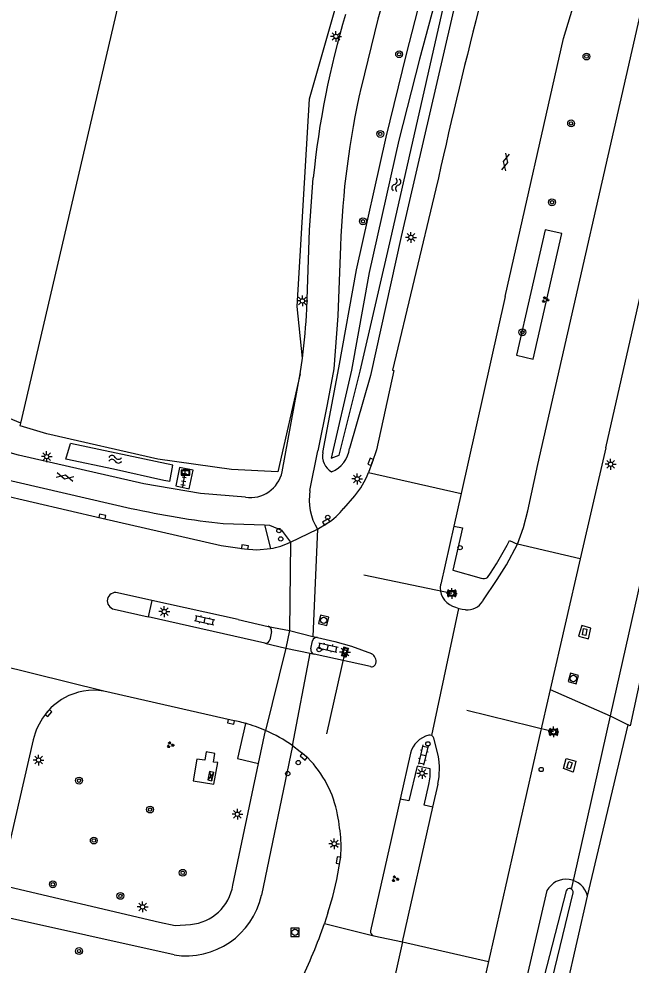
# Model space of a CAD drawing. Extents: x 128999 to 131010, y 395498 to 399007.
# Drawn here: x 129545.5 to 129616.9, y 398477.3 to 398587.6 of the extents above; entities that cross this region are included whole.
import ezdxf

# ---------------------------------------------------------------- set-up
doc = ezdxf.new("R2010")
doc.units = 0
for name, color, linetype in [('gg-knt-bronhoudergrens', 7, 'Continuous'), ('gg-knt-verharding', 7, 'Continuous'), ('gg-knt-verharding nz', 7, 'Continuous'), ('gg-kntw-bovenkant insteek waterloop', 7, 'Continuous'), ('gg-kntw-waterlijn', 7, 'Continuous'), ('gg-kwrk-duiker nz buis', 7, 'Continuous'), ('gt-grn-groengrens', 7, 'Continuous'), ('gt-grn-weggrens', 7, 'Continuous'), ('gt-knt-lijn portaal', 7, 'Continuous'), ('gt-symb-boom', 7, 'Continuous'), ('gt-symb-drukknoppaal', 7, 'Continuous'), ('gt-symb-gesloten verharding', 7, 'Continuous'), ('gt-symb-groenvak', 7, 'Continuous'), ('gt-symb-klinker verharding', 7, 'Continuous'), ('gt-symb-kolk', 7, 'Continuous'), ('gt-symb-kolk center center', 7, 'Continuous'), ('gt-symb-lichtmast', 7, 'Continuous'), ('gt-symb-reclamebord', 7, 'Continuous'), ('gt-symb-rioolschacht', 7, 'Continuous'), ('gt-symb-tegel verharding', 7, 'Continuous'), ('gt-symb-verkeersregelinstallatiekast', 7, 'Continuous'), ('gt-symb-verkeersregelinstallatiepaal', 7, 'Continuous'), ('gt-symb-watersymbool', 7, 'Continuous'), ('gt-symb-wegwijzer', 7, 'Continuous'), ('gx-grn-maaiveld', 7, 'Continuous')]:
    doc.layers.add(name, color=color, linetype=linetype)

# ---------------------------------------------------------------- blocks, each defined once
blk = doc.blocks.new('gt0-GESVH1')
at = {"layer": 'gt-symb-gesloten verharding'}
for p, q in [((-0.99, -0.26), (0.01, 0.24)), ((0.01, -0.26), (-0.99, 0.24)), ((0.01, 0.24), (1.01, -0.26)), ((1.01, 0.24), (0.01, -0.26))]:
    blk.add_line(p, q, dxfattribs=at)
blk = doc.blocks.new('gt0-KOLK')
at = {"layer": 'gt-symb-kolk'}
blk.add_lwpolyline([(0, 0), (0.38, 0), (0.38, 0.4), (-0.38, 0.4), (-0.38, 0), (0, 0)], dxfattribs=at)
blk = doc.blocks.new('gt0-BOOM')
at = {"layer": 'gt-symb-boom'}
for radius in [0.4, 0.2]:
    blk.add_circle((0, 0), radius, dxfattribs=at)
blk = doc.blocks.new('gt0-LMAST')
at = {"layer": 'gt-symb-lichtmast'}
for p, q in [((-0.18, 0.17), (-0.45, 0.44)), ((-0.01, 0.25), (-0.01, 0.62)), ((0.17, 0.17), (0.44, 0.44)), ((-0.26, 0), (-0.63, 0)), ((-0.18, -0.18), (-0.45, -0.45)), ((-0.01, -0.25), (-0.01, -0.63)), ((0.44, -0.45), (0.17, -0.18)), ((0.24, 0), (0.62, 0))]:
    blk.add_line(p, q, dxfattribs=at)
blk.add_circle((-0.01, 0), 0.25, dxfattribs=at)
blk = doc.blocks.new('gt0-WA')
at = {"layer": 'gt-symb-watersymbool'}
for centre, start, end in [((-0.32, 0.02), 28.0725, 151.9275), ((0.43, 0.42), 208.0725, 331.9275), ((-0.32, -0.43), 28.0725, 151.9275), ((0.43, -0.03), 208.0725, 331.9275)]:
    blk.add_arc(centre, 0.425, start, end, dxfattribs=at)
blk = doc.blocks.new('gt0-RBORD')
at = {"layer": 'gt-symb-reclamebord'}
blk.add_lwpolyline([(-0.5, 0.29), (-0.5, -0.29), (0.5, -0.29), (0.5, 0.29), (-0.5, 0.29)], dxfattribs=at)
blk.add_lwpolyline([(-0.42, -0.21), (0.42, -0.21), (0.42, 0.21), (-0.42, 0.21)], close=True, dxfattribs=at)
blk = doc.blocks.new('gt0-WW')
at = {"layer": 'gt-symb-wegwijzer'}
blk.add_lwpolyline([(-0.5, 0.3), (-0.5, -0.29), (0.5, -0.29), (0.5, 0.3), (-0.5, 0.3)], dxfattribs=at)
blk.add_lwpolyline([(-0.42, -0.21), (0.42, -0.21), (0.42, 0.21), (-0.42, 0.21)], close=True, dxfattribs=at)
blk = doc.blocks.new('gt0-RS')
at = {"layer": 'gt-symb-rioolschacht'}
blk.add_lwpolyline([(-0.5, -0.5), (0.5, -0.5), (0.5, 0.5), (-0.5, 0.5)], close=True, dxfattribs=at)
blk.add_circle((0, 0), 0.375, dxfattribs=at)
blk = doc.blocks.new('gt0-KOLKCC')
at = {"layer": 'gt-symb-kolk center center'}
blk.add_lwpolyline([(-0.38, 0.2), (0.37, 0.2), (0.37, -0.2), (-0.38, -0.2)], close=True, dxfattribs=at)
blk = doc.blocks.new('gt0-VIPAAL')
at = {"layer": 'gt-symb-verkeersregelinstallatiepaal'}
blk.add_circle((0, 0), 0.25, dxfattribs=at)
blk = doc.blocks.new('gt0-KL1')
at = {"layer": 'gt-symb-klinker verharding'}
for p, q in [((-1.15, 0.3), (1.15, 0.3)), ((-1, -0.3), (-1, 0.3)), ((-0.5, 0.3), (-0.5, 0.45)), ((0, -0.3), (0, 0.3)), ((0.5, 0.3), (0.5, 0.45)), ((1, -0.3), (1, 0.3)), ((-1.15, -0.3), (1.15, -0.3)), ((-0.5, -0.45), (-0.5, -0.3)), ((0.5, -0.45), (0.5, -0.3))]:
    blk.add_line(p, q, dxfattribs=at)
blk = doc.blocks.new('gt0-GRVAK')
at = {"layer": 'gt-symb-groenvak'}
for p, q in [((-0.11, 0.19), (-0.23, 0.24)), ((-0.18, 0.15), (0.09, 0.15)), ((-0.09, 0.21), (-0.16, 0.32)), ((-0.05, 0.21), (-0.05, 0.39)), ((0, 0.21), (0.06, 0.32)), ((0.01, 0.19), (0.13, 0.24)), ((0.26, -0.05), (0.2, 0.06)), ((0.31, -0.05), (0.31, 0.13)), ((0.35, -0.05), (0.41, 0.06)), ((-0.24, -0.23), (-0.36, -0.18)), ((-0.32, -0.26), (-0.05, -0.26)), ((-0.23, -0.21), (-0.29, -0.1)), ((-0.18, -0.2), (-0.18, -0.02)), ((-0.14, -0.21), (-0.07, -0.1)), ((-0.12, -0.23), (0, -0.18)), ((0.24, -0.07), (0.12, -0.02)), ((0.17, -0.11), (0.44, -0.11)), ((0.37, -0.07), (0.49, -0.02))]:
    blk.add_line(p, q, dxfattribs=at)
blk = doc.blocks.new('gt0-DPAAL')
at = {"layer": 'gt-symb-drukknoppaal'}
blk.add_circle((0, 0), 0.25, dxfattribs=at)
blk = doc.blocks.new('gt0-TEG1')
at = {"layer": 'gt-symb-tegel verharding'}
for p, q in [((-1.12, 0), (1.12, 0)), ((-0.9, -0.25), (-0.9, 0.25)), ((-0.45, -0.25), (-0.45, 0.25)), ((0, -0.25), (0, 0.25)), ((0.45, -0.25), (0.45, 0.25)), ((0.9, -0.25), (0.9, 0.25))]:
    blk.add_line(p, q, dxfattribs=at)
blk = doc.blocks.new('gt0-VRIKST')
at = {"layer": 'gt-symb-verkeersregelinstallatiekast'}
for p, q in [((-0.5, -0.25), (0.5, 0.25)), ((-0.5, 0.25), (0.5, -0.25))]:
    blk.add_line(p, q, dxfattribs=at)
blk.add_lwpolyline([(0.5, 0.25), (-0.5, 0.25), (-0.5, -0.25), (0.5, -0.25)], close=True, dxfattribs=at)

msp = doc.modelspace()

# ---------------------------------------------------------------- linework, layer by layer
at = {"layer": 'gg-knt-bronhoudergrens'}
msp.add_line((129545.69, 398540.51), (129590.73, 398733.32), dxfattribs=at)
msp.add_lwpolyline([(129578.27, 398546.24), (129575.66, 398534.83), (129570.26, 398535.1), (129561.67, 398536.3), (129548.71, 398539.27), (129545.62, 398540.18), (129545.69, 398540.51)], dxfattribs=at)
at = {"layer": 'gg-knt-verharding'}
for p, q in [((129613.91, 398537.63), (129636.55, 398637.36)), ((129606, 398535.68), (129627.3, 398629.42)), ((129594.1, 398567.8), (129589.02, 398546.67)), ((129602.19, 398555.25), (129597.04, 398532.32)), ((129578.27, 398546.24), (129578.53, 398548.09)), ((129576.18, 398534.82), (129578.27, 398546.24)), ((129579.41, 398532.66), (129580.34, 398537.27)), ((129613.91, 398537.63), (129610.94, 398524.71)), ((129542.93, 398534.16), (129558.57, 398530.57)), ((129583.35, 398530.57), (129584.66, 398532.02)), ((129597.04, 398532.32), (129596.19, 398528.51)), ((129569.3, 398528.81), (129574.09, 398528.64)), ((129574.09, 398528.64), (129574.81, 398525.88)), ((129577.15, 398526.62), (129580.29, 398528.14)), ((129580.29, 398528.14), (129581.42, 398528.83)), ((129596.19, 398528.51), (129594.66, 398521.72)), ((129602.68, 398526.84), (129603.61, 398526.39)), ((129610.94, 398524.71), (129607.44, 398509.46)), ((129560.97, 398519.85), (129556.97, 398520.74)), ((129571.03, 398517.61), (129560.97, 398519.85)), ((129556.58, 398518.83), (129560.55, 398517.94)), ((129574.14, 398514.87), (129560.55, 398517.94)), ((129571.03, 398517.61), (129574.53, 398516.82)), ((129574.53, 398516.82), (129577.03, 398516.33)), ((129574.94, 398516.22), (129574.74, 398515.26)), ((129577.03, 398516.33), (129576.59, 398514.28)), ((129574.14, 398514.87), (129576.59, 398514.28)), ((129579.52, 398514.19), (129579.72, 398515.14)), ((129586.47, 398512.13), (129579.91, 398513.59)), ((129573.41, 398500.84), (129574.22, 398504.68)), ((129547.13, 398503.59), (129543.97, 398489.87)), ((129577.39, 398502.9), (129573.76, 398485.49)), ((129579.15, 398501.48), (129577.39, 398502.9)), ((129591.14, 398502.03), (129589.94, 398496.67)), ((129570.42, 398486.64), (129573.41, 398500.84)), ((129593.76, 398495.75), (129594.35, 398498.43)), ((129589.94, 398496.67), (129588.87, 398491.99)), ((129590.21, 398480.05), (129593.76, 398495.75)), ((129588.87, 398491.99), (129586.47, 398481.35)), ((129563.57, 398478.53), (129542.46, 398483.22)), ((129581.48, 398483.42), (129581.1, 398482.21)), ((129586.85, 398480.76), (129590.21, 398480.05))]:
    msp.add_line(p, q, dxfattribs=at)
for points in [[(129602.19, 398555.25), (129608.98, 398585.33), (129614.3, 398602.87)], [(129589.29, 398594.39), (129587.34, 398587.58), (129585.39, 398579.64)], [(129579.03, 398553.8), (129579.37, 398562.99), (129579.8, 398569.11)], [(129582.98, 398561.12), (129582.68, 398553.02), (129582.19, 398546.82), (129581.42, 398542.69), (129580.34, 398537.27)], [(129589.02, 398546.67), (129589.21, 398546.63), (129587.16, 398537.39), (129586.67, 398535.92), (129586.22, 398534.74)], [(129571.88, 398531.86), (129566.64, 398532.32), (129560.05, 398533.43), (129545.4, 398536.79), (129540.78, 398538.07)], [(129563.75, 398533.18), (129565.34, 398532.86), (129565.79, 398535.03), (129564.2, 398535.35), (129563.75, 398533.18)], [(129603.61, 398526.39), (129604.3, 398528.35), (129604.81, 398530.27), (129606, 398535.68)], [(129537.89, 398533.51), (129539.08, 398533.15), (129555.14, 398529.42), (129569.04, 398526.26), (129571.79, 398525.86)], [(129574.09, 398528.64), (129574.69, 398528.61), (129576.11, 398528.04), (129577.15, 398526.62)], [(129596.19, 398528.51), (129597.21, 398528.32), (129596.08, 398523.36), (129599.36, 398522.44)], [(129571.79, 398525.86), (129573.23, 398525.74), (129574.81, 398525.88)], [(129599.57, 398519.78), (129601.23, 398522.29), (129602.33, 398523.99), (129603.61, 398526.39)], [(129596.04, 398519.19), (129596.4, 398519.04), (129596.78, 398518.92)], [(129596.78, 398518.92), (129597.16, 398518.83), (129597.55, 398518.77)], [(129612.18, 398516.61), (129611.14, 398516.93), (129610.74, 398515.67), (129611.89, 398515.37), (129612.18, 398516.61)], [(129580.3, 398515.53), (129582.31, 398515.06), (129584.25, 398514.53), (129586.59, 398513.64)], [(129571.02, 398505.75), (129570.23, 398505.89), (129555.35, 398509.28)], [(129607.44, 398509.46), (129606.16, 398503.88), (129600.24, 398477.78)], [(129571.9, 398505.51), (129570.97, 398501.41), (129573.41, 398500.84)], [(129593.64, 398504.09), (129593.45, 398504.15), (129593.26, 398504.13)], [(129594.36, 398501.8), (129593.86, 398503.78), (129593.78, 398503.96), (129593.64, 398504.09)], [(129568.66, 398500.94), (129568.17, 398501.01), (129568.33, 398501.99), (129567.31, 398502.19), (129567.13, 398501.21), (129566.21, 398501.33), (129565.78, 398498.8), (129568.2, 398498.44), (129568.66, 398500.94)], [(129593.44, 398500.2), (129591.9, 398500.51), (129590.94, 398496.47), (129589.94, 398496.67)], [(129609.31, 398501.41), (129610.43, 398501.1), (129610.11, 398499.83), (129608.97, 398500.25), (129609.31, 398501.41)], [(129593.76, 398495.75), (129592.75, 398495.98), (129593.27, 398498.38)], [(129581.48, 398483.42), (129582.08, 398485.34), (129582.54, 398487.32), (129582.93, 398489.53)], [(129542.97, 398486.78), (129561.86, 398482.33), (129563.68, 398481.96), (129565.49, 398482.08)], [(129600.24, 398477.78), (129597.51, 398465.73), (129590.05, 398432.45), (129588.12, 398424.03)]]:
    msp.add_lwpolyline(points, dxfattribs=at)
for centre, radius, start, end in [((130259.47, 398420), 681.59, 165.67169, 167.47655), ((129679.68, 398559.29), 100.36, 163.301, 174.3863), ((129679.99, 398557.92), 97.07, 167.068, 178.108), ((129509.98, 398556.92), 69.12, 352.6603, 357.4141), ((129572.43, 398535.66), 3.84, 261.8444, 347.4654), ((129576.17, 398538.71), 10.81, 321.7326, 338.4475), ((129585.91, 398531.57), 6.59, 170.4651, 211.3792), ((129580.41, 398630.16), 101.96, 257.6306, 263.7461), ((129577.52, 398535.09), 7.37, 301.8694, 322.2585), ((129573.06, 398535.51), 9.78, 280.2738, 294.7259), ((129568.6, 398544.05), 38.18, 325.661, 333.2056), ((129599.64, 398523.6), 1.2, 256.4853, 294.3183), ((129596.86, 398521.28), 2.25, 168.5215, 248.344), ((129556.74, 398519.79), 0.971, 75.9027, 168.3505), ((129556.74, 398519.79), 0.971, 168.2568, 260.7097), ((129597.79, 398520.8), 2.05, 263.1304, 329.886), ((129574.42, 398516.32), 0.519, 349.5925, 78.5312), ((129574.24, 398515.37), 0.513, 258.4899, 348.0101), ((129580.21, 398515.03), 0.502, 79.498, 167.2884), ((129580.04, 398514.1), 0.531, 171.0231, 254.9705), ((129586.06, 398512.72), 1.06, 348.2987, 60.0682), ((129586.6, 398512.61), 0.502, 254.8882, 347.8218), ((129554.22, 398502.14), 7.23, 81.0201, 118.4969), ((129554.52, 398501.91), 7.58, 119.6201, 167.1838), ((129565.22, 398482.83), 23.64, 73.6082, 75.8039), ((129565.56, 398484.13), 22.31, 67.1461, 73.4868), ((129568.15, 398490.12), 15.78, 54.1244, 67.3626), ((129593.89, 398501.37), 2.83, 102.9125, 166.4355), ((129585.61, 398500.14), 8.9, 348.9172, 10.7773), ((129570.16, 398492.55), 12.68, 10.452, 44.7935), ((129587.02, 398499.86), 6.43, 346.6719, 3.0469), ((129560.77, 398490.41), 22.3, 3.7105, 11.4888), ((129572.48, 398491.13), 10.57, 351.3088, 3.8926), ((129565.05, 398487.5), 5.43, 274.6508, 350.9417), ((129564.96, 398487.43), 9.01, 261.0855, 347.5917), ((129523.91, 398501.74), 60.43, 334.0966, 341.1398), ((129586.99, 398481.27), 0.529, 171.2256, 254.343)]:
    msp.add_arc(centre, radius, start, end, dxfattribs=at)
at = {"layer": 'gg-knt-verharding nz'}
for p, q in [((129580.29, 398528.14), (129579.75, 398515.65)), ((129577.15, 398526.62), (129577.03, 398516.33)), ((129560.97, 398519.85), (129560.55, 398517.94)), ((129577.03, 398516.33), (129579.75, 398515.65)), ((129579.75, 398515.65), (129580.3, 398515.53)), ((129576.59, 398514.28), (129574.22, 398504.68)), ((129576.59, 398514.28), (129579.43, 398513.7)), ((129577.39, 398502.9), (129579.43, 398513.7)), ((129579.43, 398513.7), (129579.91, 398513.59))]:
    msp.add_line(p, q, dxfattribs=at)
at = {"layer": 'gg-kntw-bovenkant insteek waterloop'}
for p, q in [((129550.95, 398536.3), (129551.48, 398538.13)), ((129563.43, 398535.59), (129551.48, 398538.13)), ((129563.06, 398533.7), (129563.43, 398535.59)), ((129600.4, 398435.53), (129611.79, 398485.39))]:
    msp.add_line(p, q, dxfattribs=at)
for points in [[(129678.95, 398885.05), (129674.79, 398876.71), (129671.45, 398869.21), (129668.45, 398860.7), (129665.69, 398852.16), (129663.18, 398842.56), (129660.39, 398822.92), (129658.87, 398812.92), (129657.06, 398803.33), (129652.86, 398784.3), (129647.18, 398759.81), (129628.68, 398677.59), (129625.6, 398666.47), (129622.57, 398656.39), (129619.5, 398647.11), (129615.79, 398637.37), (129611.57, 398627.51), (129607.45, 398618.52), (129603.21, 398609.92), (129599.8, 398600.88), (129596.76, 398591.32), (129590.06, 398562.25), (129586.48, 398546.05), (129584.03, 398537.55)], [(129580.91, 398537.07), (129582.79, 398546.94), (129584.85, 398558.38), (129588.31, 398573.84), (129590.66, 398583.51), (129593.01, 398592.61), (129596.42, 398602.81), (129599.82, 398611.75), (129603.93, 398621.51), (129608.2, 398629.97), (129612.12, 398639.18), (129615.96, 398648.62)], [(129563.06, 398533.7), (129562.36, 398533.83), (129556.51, 398535.15), (129550.95, 398536.3)], [(129607.05, 398486.03), (129563.14, 398296.68), (129561.51, 398290.76), (129559.41, 398284.96)]]:
    msp.add_lwpolyline(points, dxfattribs=at)
for centre, radius, start, end in [((129582.99, 398536.67), 2.12, 169.0336, 240.3578), ((129580.64, 398537.99), 3.42, 292.343, 352.6499), ((129609.29, 398484.77), 2.57, 13.9883, 150.5882)]:
    msp.add_arc(centre, radius, start, end, dxfattribs=at)
at = {"layer": 'gg-kntw-waterlijn'}
for points in [[(129617.37, 398648.09), (129613.5, 398638.61), (129609.56, 398629.34), (129605.59, 398620.66), (129601.21, 398611.19), (129597.84, 398602.3), (129594.69, 398592.18), (129592.2, 398582.93), (129589.77, 398573.5), (129586.32, 398558.08), (129584.26, 398546.67), (129581.88, 398536.44)], [(129581.88, 398536.44), (129582.81, 398536.77), (129585.27, 398546.57), (129588.97, 398562.52), (129595.03, 398589.2), (129596.87, 398595.32), (129598.85, 398601.21), (129602.29, 398610.32), (129606.54, 398618.95), (129610.66, 398627.91), (129614.86, 398637.75), (129618.56, 398647.45)], [(129609.28, 398485.99), (129604.13, 398465.94), (129564.79, 398296.26), (129563.13, 398289.59), (129560.72, 398284.98), (129562.22, 398283.9), (129564.79, 398288.72), (129605.25, 398465.73), (129610.1, 398485.78)]]:
    msp.add_lwpolyline(points, dxfattribs=at)
msp.add_arc((129609.68, 398485.85), 0.422, 349.8633, 161.3705, dxfattribs=at)
at = {"layer": 'gg-kwrk-duiker nz buis'}
for p, q in [((129619.79, 398530.32), (129614.42, 398506.41)), ((129614.42, 398506.41), (129612.98, 398500)), ((129612.98, 398500), (129609.86, 398486.14))]:
    msp.add_line(p, q, dxfattribs=at)
at = {"layer": 'gt-grn-groengrens'}
msp.add_line((129611.79, 398485.39), (129616.54, 398505.34), dxfattribs=at)
for points in [[(129545.69, 398540.51), (129540.52, 398542.64), (129527.69, 398558.47), (129513.14, 398586.11), (129501.65, 398589.96)], [(129603.51, 398548.41), (129605.46, 398547.97), (129608.79, 398562.59), (129606.84, 398563.04), (129603.51, 398548.41)], [(129619.45, 398517.67), (129616.77, 398505.24), (129616.54, 398505.34)], [(129607.44, 398509.46), (129614.42, 398506.41), (129616.54, 398505.34)]]:
    msp.add_lwpolyline(points, dxfattribs=at)
at = {"layer": 'gt-grn-weggrens'}
for p, q in [((129586.22, 398534.74), (129597.04, 398532.32)), ((129610.94, 398524.71), (129603.61, 398526.39)), ((129593.64, 398504.09), (129596.78, 398518.92)), ((129555.35, 398509.28), (129534.23, 398514.49)), ((129581.1, 398482.21), (129586.85, 398480.76)), ((129590.21, 398480.05), (129588.57, 398472.85)), ((129590.21, 398480.05), (129600.24, 398477.78))]:
    msp.add_line(p, q, dxfattribs=at)
at = {"layer": 'gt-knt-lijn portaal'}
for p, q in [((129595.95, 398520.66), (129585.7, 398522.77)), ((129583.49, 398513.83), (129581.33, 398504.28)), ((129607.82, 398504.52), (129597.7, 398507.01))]:
    msp.add_line(p, q, dxfattribs=at)
at = {"layer": 'gx-grn-maaiveld'}
msp.add_lwpolyline([(129578.53, 398548.09), (129577.91, 398554.1), (129579.36, 398578.31), (129587.3, 398606.09), (129592.19, 398618.79), (129601.72, 398640.22), (129606.75, 398652.39), (129612.17, 398667.08), (129616.14, 398682.95), (129626, 398726.48), (129635.8, 398770.01), (129646.43, 398820.27), (129648.62, 398832.38), (129654.41, 398860.31), (129657.95, 398873.32), (129664.72, 398897.61)], dxfattribs=at)

# ---------------------------------------------------------------- block references
at = {"layer": 'gt-symb-boom'}
for p in [(129589.81, 398583.5), (129611.66, 398583.23), (129609.87, 398575.44), (129587.61, 398574.21), (129607.64, 398566.24), (129585.59, 398564.03), (129604.19, 398551.09), (129552.48, 398498.84), (129560.76, 398495.47), (129554.2, 398491.86), (129564.57, 398488.1), (129549.42, 398486.76), (129557.3, 398485.41), (129552.48, 398478.98)]:
    msp.add_blockref('gt0-BOOM', p, dxfattribs=at)
at = {"layer": 'gt-symb-drukknoppaal', "rotation": -102.79925872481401}
msp.add_blockref('gt0-DPAAL', (129575.79, 398527.98), dxfattribs=at)
at = {"layer": 'gt-symb-drukknoppaal'}
msp.add_blockref('gt0-DPAAL', (129576.82, 398499.67), dxfattribs=at)
at = {"layer": 'gt-symb-gesloten verharding'}
for p, rotation in [((129602.21, 398570.94), 77.17287657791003), ((129550.84, 398534.24), -12.882979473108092)]:
    msp.add_blockref('gt0-GESVH1', p, dxfattribs=dict(at, rotation=rotation))
at = {"layer": 'gt-symb-groenvak'}
for p in [(129606.84, 398554.89), (129563.11, 398503.02), (129589.34, 398487.4)]:
    msp.add_blockref('gt0-GRVAK', p, dxfattribs=at)
at = {"layer": 'gt-symb-klinker verharding'}
for p, rotation in [((129567.13, 398517.54), -12.410774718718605), ((129581.5, 398514.37), -12.410774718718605), ((129592.63, 398501.83), -102.8829794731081)]:
    msp.add_blockref('gt0-KL1', p, dxfattribs=dict(at, rotation=rotation))
at = {"layer": 'gt-symb-kolk'}
for p, rotation in [((129586.67, 398535.92), 69.02828943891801), ((129555.14, 398529.42), -13.063337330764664), ((129581.42, 398528.83), 31.33720572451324), ((129571.79, 398525.86), -8.219209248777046), ((129548.77, 398506.85), -130.7007448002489), ((129570.23, 398505.89), 169.80279442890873), ((129578.8, 398501.78), 139.9890422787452), ((129582.93, 398489.53), 80.09492079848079)]:
    msp.add_blockref('gt0-KOLK', p, dxfattribs=dict(at, rotation=rotation))
at = {"layer": 'gt-symb-kolk center center'}
for p, rotation in [((129611.46, 398516.16), -98.91603673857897), ((129609.69, 398500.64), 71.76430853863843)]:
    msp.add_blockref('gt0-KOLKCC', p, dxfattribs=dict(at, rotation=rotation))
at = {"layer": 'gt-symb-lichtmast'}
for p in [(129582.45, 398585.57), (129591.2, 398562.15), (129578.54, 398554.75), (129548.71, 398536.6), (129614.49, 398535.71), (129584.93, 398534), (129595.96, 398520.66), (129562.43, 398518.54), (129583.5, 398513.83), (129607.83, 398504.52), (129547.76, 398501.24), (129592.5, 398499.69), (129570.95, 398494.93), (129582.25, 398491.48), (129559.9, 398484.13)]:
    msp.add_blockref('gt0-LMAST', p, dxfattribs=at)
at = {"layer": 'gt-symb-reclamebord'}
msp.add_blockref('gt0-RBORD', (129564.9, 398534.74), dxfattribs=at)
at = {"layer": 'gt-symb-rioolschacht'}
for p, rotation in [((129581.01, 398517.52), -12.646853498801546), ((129610.13, 398510.75), -106.44128049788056)]:
    msp.add_blockref('gt0-RS', p, dxfattribs=dict(at, rotation=rotation))
msp.add_blockref('gt0-RS', (129577.66, 398481.16), dxfattribs=at)
at = {"layer": 'gt-symb-tegel verharding', "rotation": 81.02737338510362}
msp.add_blockref('gt0-TEG1', (129564.74, 398534.16), dxfattribs=at)
at = {"layer": 'gt-symb-verkeersregelinstallatiekast', "rotation": -102.79925872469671}
msp.add_blockref('gt0-VRIKST', (129567.84, 398499.36), dxfattribs=at)
at = {"layer": 'gt-symb-verkeersregelinstallatiepaal', "rotation": -102.79925872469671}
msp.add_blockref('gt0-VIPAAL', (129581.48, 398529.52), dxfattribs=at)
at = {"layer": 'gt-symb-verkeersregelinstallatiepaal'}
for p in [(129576, 398527.01), (129596.92, 398525.99), (129580.47, 398514.11), (129593.17, 398503.13), (129578.04, 398500.94), (129606.38, 398500.14)]:
    msp.add_blockref('gt0-VIPAAL', p, dxfattribs=at)
at = {"layer": 'gt-symb-watersymbool', "rotation": -102.64685349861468}
msp.add_blockref('gt0-WA', (129589.5, 398568.33), dxfattribs=at)
at = {"layer": 'gt-symb-watersymbool'}
msp.add_blockref('gt0-WA', (129556.64, 398536.3), dxfattribs=at)
at = {"layer": 'gt-symb-wegwijzer'}
for p in [(129595.95, 398520.65), (129607.82, 398504.52)]:
    msp.add_blockref('gt0-WW', p, dxfattribs=at)
at = {"layer": 'gt-symb-wegwijzer', "rotation": -102.79925872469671}
msp.add_blockref('gt0-WW', (129583.5, 398513.83), dxfattribs=at)

doc.saveas('drawing.dxf')
